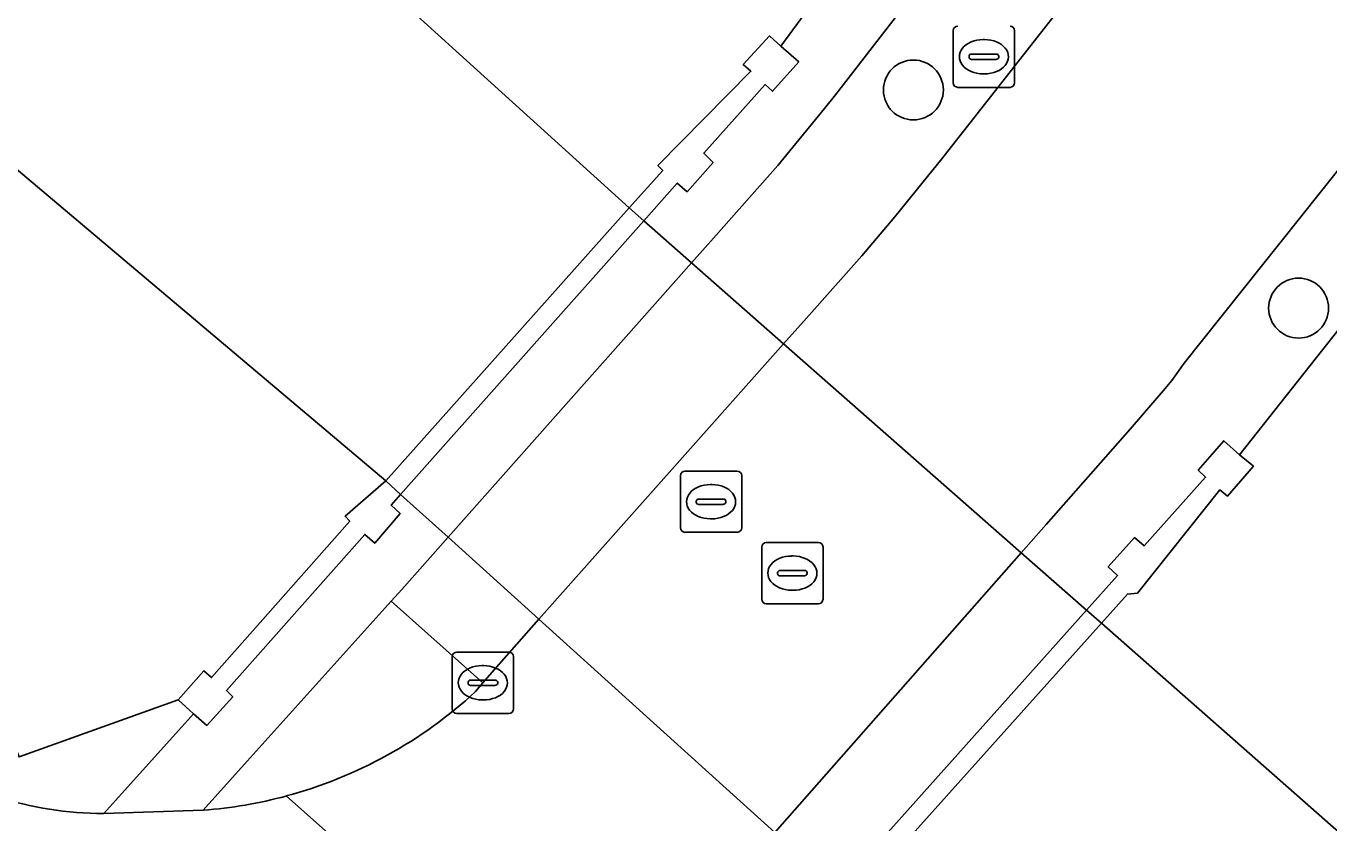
# Model space of a CAD drawing. Extents: x 160455 to 162082, y 388339 to 389736.
# Drawn here: x 160927.33 to 160948.59, y 389394.93 to 389407.94 of the extents above; entities that cross this region are included whole.
import ezdxf

# ---------------------------------------------------------------- set-up
doc = ezdxf.new("R2010")
doc.units = 0
for name, color, linetype in [('IMGEO_Berm_groen', 7, 'Continuous'), ('IMGEO_Boom', 7, 'Continuous'), ('IMGEO_Dek', 7, 'Continuous'), ('IMGEO_Erf', 7, 'Continuous'), ('IMGEO_Groenvoorziening', 7, 'Continuous'), ('IMGEO_Kolk', 7, 'Continuous'), ('IMGEO_Muur', 7, 'Continuous'), ('IMGEO_Oever', 7, 'Continuous'), ('IMGEO_Rijbaan_lokaal_gesloten', 7, 'Continuous'), ('IMGEO_Rioolput', 7, 'Continuous'), ('IMGEO_Stuw', 7, 'Continuous'), ('IMGEO_Voetpad_open', 7, 'Continuous'), ('IMGEO_Walbescherming', 7, 'Continuous'), ('IMGEO_Waterloop', 7, 'Continuous')]:
    doc.layers.add(name, color=color, linetype=linetype)

msp = doc.modelspace()

# ---------------------------------------------------------------- linework, layer by layer
at = {"layer": 'IMGEO_Berm_groen'}
for points in [[(160952.894, 389419.306), (160951.308, 389420.533), (160942.112, 389408.855), (160940.536, 389406.82), (160940.36, 389406.593), (160939.596, 389405.663), (160938.546, 389404.48), (160938.188, 389404.076), (160939.691, 389402.754), (160940.065, 389403.174), (160940.968, 389404.19), (160941.507, 389404.827), (160942.037, 389405.482), (160942.271, 389405.771)], [(160960.5, 389417.849), (160960.162, 389418.042), (160959.241, 389418.768), (160958.477, 389417.797), (160953.16, 389411.136), (160946.23, 389402.435), (160946.03, 389402.155), (160945.918, 389402.024), (160945.348, 389401.361), (160943.979, 389399.806), (160943.57, 389399.342), (160944.636, 389398.404), (160945.142, 389398.97), (160944.989, 389399.111), (160945.418, 389399.59), (160945.578, 389399.456), (160946.577, 389400.576), (160946.458, 389400.689), (160946.874, 389401.172), (160947.134, 389400.941)], [(160939.691, 389402.754), (160938.188, 389404.076), (160934.213, 389399.597), (160935.696, 389398.257)], [(160934.213, 389399.597), (160933.457, 389398.745), (160933.287, 389398.555), (160934.78, 389397.221), (160934.964, 389397.434), (160935.696, 389398.257)], [(160944.636, 389398.404), (160943.57, 389399.342), (160939.55, 389394.776), (160940.571, 389393.854)]]:
    msp.add_lwpolyline(points, close=True, dxfattribs=at)
msp.add_lwpolyline([(160934.664, 389397.076), (160934.78, 389397.221), (160933.287, 389398.555), (160930.936, 389395.939), (160930.219, 389395.14)], dxfattribs=at)
for centre, radius, start, end in [((160929.65, 389402.515), 7.397, 285.0761, 312.6736), ((160929.671, 389402.411), 7.292, 274.3068, 285.1249)]:
    msp.add_arc(centre, radius, start, end, dxfattribs=at)
at = {"layer": 'IMGEO_Boom'}
for centre in [(160941.809, 389406.897), (160948.097, 389403.336)]:
    msp.add_circle(centre, 0.489, dxfattribs=at)
at = {"layer": 'IMGEO_Dek'}
msp.add_lwpolyline([(160940.805, 389393.643), (160944.878, 389398.192), (160944.636, 389398.404), (160943.57, 389399.342), (160939.691, 389402.754), (160938.188, 389404.076), (160937.408, 389404.762), (160937.168, 389404.973), (160933.197, 389400.514), (160933.439, 389400.296), (160934.213, 389399.597), (160935.696, 389398.257), (160939.55, 389394.776), (160940.571, 389393.854)], close=True, dxfattribs=at)
at = {"layer": 'IMGEO_Erf'}
msp.add_lwpolyline([(160937.717, 389405.585), (160937.639, 389405.662), (160939.158, 389407.202), (160939.033, 389407.311), (160939.461, 389407.78), (160939.648, 389407.612), (160940.248, 389408.438), (160953.513, 389425.326), (160956.14, 389428.671), (160956.289, 389428.864), (160942.469, 389434.685), (160931.431, 389440.858), (160918.217, 389424.216), (160917.685, 389424.016), (160916.791, 389422.828), (160916.435, 389422.356), (160925.08, 389415.668), (160931.223, 389410.364), (160937.168, 389404.973)], close=True, dxfattribs=at)
msp.add_lwpolyline([(160974.082, 389416.523), (160966.607, 389423.095), (160964.239, 389422.307), (160963.399, 389421.82), (160962.869, 389421.415), (160960.162, 389418.042), (160960.5, 389417.849), (160947.134, 389400.941), (160947.358, 389400.756), (160946.936, 389400.265), (160946.811, 389400.371), (160945.465, 389398.685), (160945.303, 389398.667), (160944.878, 389398.192), (160950.35, 389393.379), (160963.707, 389380.804), (160970.927, 389373.782), (160978.562, 389365.975)], dxfattribs=at)
at = {"layer": 'IMGEO_Groenvoorziening'}
msp.add_lwpolyline([(160928.595, 389395.088), (160930.057, 389396.712), (160929.809, 389396.941), (160927.211, 389396.01), (160924.508, 389398.84)], dxfattribs=at)
msp.add_arc((160928.574, 389400.688), 5.6, 233.851, 270.2124, dxfattribs=at)
at = {"layer": 'IMGEO_Kolk'}
for p, q in [((160934.356, 389397.72), (160935.208, 389397.72)), ((160934.281, 389396.794), (160934.281, 389397.646)), ((160934.769, 389397.5), (160934.794, 389397.5)), ((160935.282, 389397.646), (160935.282, 389396.794)), ((160934.583, 389397.263), (160934.981, 389397.263)), ((160934.54, 389397.214), (160934.54, 389397.226)), ((160934.978, 389397.177), (160934.58, 389397.177)), ((160935.024, 389397.226), (160935.024, 389397.214)), ((160934.792, 389396.94), (160934.767, 389396.94)), ((160935.208, 389396.72), (160934.356, 389396.72))]:
    msp.add_line(p, q, dxfattribs=at)
for points in [[(160934.356, 389397.72), (160935.208, 389397.72)], [(160934.281, 389396.794), (160934.281, 389397.646)], [(160935.282, 389397.646), (160935.282, 389396.794)], [(160935.208, 389396.72), (160934.356, 389396.72)]]:
    msp.add_lwpolyline(points, dxfattribs=at)
for centre, radius, start, end in [((160934.358, 389397.644), 0.0765, 91.552, 178.448), ((160934.358, 389397.644), 0.0765, 91.552, 178.448), ((160935.206, 389397.644), 0.0765, 1.552, 88.448), ((160935.206, 389397.644), 0.0765, 1.552, 88.448), ((160934.58, 389397.223), 0.0403, 85.8775, 175.7526), ((160934.985, 389397.225), 0.0386, 1.7309, 96.639), ((160934.577, 389397.213), 0.0366, 178.938, 274.7102), ((160934.981, 389397.22), 0.043, 264.8664, 352.4533), ((160934.358, 389396.796), 0.0765, 181.552, 268.448), ((160934.358, 389396.796), 0.0765, 181.552, 268.448), ((160935.206, 389396.796), 0.0765, 271.552, 358.448), ((160935.206, 389396.796), 0.0765, 271.552, 358.448)]:
    msp.add_arc(centre, radius, start, end, dxfattribs=at)
for centre, major_axis, ratio, start_param, end_param in [((160934.768, 389397.22), (-0.387, 0.002), 0.722429, 4.712389, 7.853982), ((160934.793, 389397.22), (-0.39, 0.002), 0.717154, 1.570796, 4.712389)]:
    msp.add_ellipse(centre, major_axis=major_axis, ratio=ratio, start_param=start_param, end_param=end_param, dxfattribs=at)
at = {"layer": 'IMGEO_Muur'}
for points in [[(160938.386, 389405.867), (160939.392, 389406.986), (160939.507, 389406.877), (160939.937, 389407.354), (160939.648, 389407.612), (160939.461, 389407.78), (160939.033, 389407.311), (160939.158, 389407.202), (160937.639, 389405.662), (160937.717, 389405.585), (160937.168, 389404.973), (160937.408, 389404.762), (160937.956, 389405.377), (160938.115, 389405.237), (160938.54, 389405.713)], [(160937.408, 389404.762), (160937.168, 389404.973), (160933.197, 389400.514), (160933.439, 389400.296)], [(160946.811, 389400.371), (160946.936, 389400.265), (160947.358, 389400.756), (160947.134, 389400.941), (160946.874, 389401.172), (160946.458, 389400.689), (160946.577, 389400.576), (160945.578, 389399.456), (160945.418, 389399.59), (160944.989, 389399.111), (160945.142, 389398.97), (160944.636, 389398.404), (160944.878, 389398.192), (160945.303, 389398.667), (160945.465, 389398.685)], [(160933.432, 389399.981), (160933.285, 389400.121), (160933.439, 389400.296), (160933.197, 389400.514), (160932.534, 389399.939), (160932.609, 389399.858), (160930.354, 389397.306), (160930.225, 389397.414), (160929.809, 389396.941), (160930.057, 389396.712), (160930.279, 389396.523), (160930.7, 389396.992), (160930.596, 389397.095), (160932.855, 389399.642), (160933.016, 389399.499)], [(160944.878, 389398.192), (160944.636, 389398.404), (160940.571, 389393.854), (160940.805, 389393.643)]]:
    msp.add_lwpolyline(points, close=True, dxfattribs=at)
at = {"layer": 'IMGEO_Oever'}
msp.add_lwpolyline([(160924.831, 389401.65), (160927.211, 389396.01), (160929.809, 389396.941), (160930.225, 389397.414), (160930.354, 389397.306), (160932.609, 389399.858), (160932.534, 389399.939), (160933.197, 389400.514), (160925.796, 389406.76), (160915.502, 389415), (160890.686, 389433.888)], dxfattribs=at)
at = {"layer": 'IMGEO_Rijbaan_lokaal_gesloten'}
for points in [[(160959.27, 389426.131), (160956.586, 389422.905), (160956.061, 389423.319), (160955.323, 389422.395), (160955.044, 389422.043), (160954.852, 389421.801), (160952.894, 389419.306), (160942.271, 389405.771), (160942.037, 389405.482), (160941.507, 389404.827), (160940.968, 389404.19), (160940.065, 389403.174), (160939.691, 389402.754), (160943.57, 389399.342), (160943.979, 389399.806), (160945.348, 389401.361), (160945.918, 389402.024), (160946.03, 389402.155), (160946.23, 389402.435), (160953.16, 389411.136), (160958.477, 389417.797), (160959.241, 389418.768), (160961.612, 389421.785)], [(160935.696, 389398.257), (160934.964, 389397.434), (160934.78, 389397.221), (160934.664, 389397.076)], [(160938.472, 389393.537), (160938.635, 389393.752), (160938.794, 389393.918), (160939.55, 389394.776), (160935.696, 389398.257)], [(160937.207, 389390.364), (160931.574, 389395.372)], [(160931.574, 389395.372), (160937.207, 389390.364)], [(160930.219, 389395.14), (160928.595, 389395.088)]]:
    msp.add_lwpolyline(points, dxfattribs=at)
msp.add_lwpolyline([(160943.57, 389399.342), (160939.691, 389402.754), (160935.696, 389398.257), (160939.55, 389394.776)], close=True, dxfattribs=at)
for centre, radius, start, end in [((160929.65, 389402.515), 7.397, 285.0761, 312.6736), ((160928.574, 389400.688), 5.6, 233.851, 270.2124), ((160929.671, 389402.411), 7.292, 274.3068, 285.1249)]:
    msp.add_arc(centre, radius, start, end, dxfattribs=at)
at = {"layer": 'IMGEO_Rioolput'}
for p, q in [((160942.459, 389407.014), (160942.459, 389407.866)), ((160942.947, 389407.72), (160942.972, 389407.72)), ((160943.46, 389407.866), (160943.46, 389407.014)), ((160942.761, 389407.483), (160943.159, 389407.483)), ((160942.718, 389407.434), (160942.718, 389407.446)), ((160943.156, 389407.397), (160942.758, 389407.397)), ((160943.202, 389407.446), (160943.202, 389407.434)), ((160942.97, 389407.16), (160942.945, 389407.16)), ((160943.386, 389406.94), (160942.534, 389406.94)), ((160938.081, 389400.676), (160938.933, 389400.676)), ((160938.006, 389399.75), (160938.006, 389400.602)), ((160938.494, 389400.456), (160938.519, 389400.456)), ((160939.007, 389400.602), (160939.007, 389399.75)), ((160938.308, 389400.219), (160938.706, 389400.219)), ((160938.265, 389400.17), (160938.265, 389400.182)), ((160938.703, 389400.133), (160938.305, 389400.133)), ((160938.749, 389400.182), (160938.749, 389400.17)), ((160938.517, 389399.896), (160938.492, 389399.896)), ((160938.933, 389399.676), (160938.081, 389399.676)), ((160939.333, 389398.584), (160939.333, 389399.436)), ((160939.408, 389399.51), (160940.26, 389399.51)), ((160940.334, 389399.436), (160940.334, 389398.584)), ((160939.821, 389399.29), (160939.846, 389399.29)), ((160939.592, 389399.004), (160939.592, 389399.016)), ((160940.03, 389398.967), (160939.632, 389398.967)), ((160939.635, 389399.053), (160940.033, 389399.053)), ((160940.076, 389399.016), (160940.076, 389399.004)), ((160939.844, 389398.73), (160939.819, 389398.73)), ((160940.26, 389398.51), (160939.408, 389398.51))]:
    msp.add_line(p, q, dxfattribs=at)
for points in [[(160942.459, 389407.014), (160942.459, 389407.866)], [(160943.46, 389407.866), (160943.46, 389407.014)], [(160943.386, 389406.94), (160942.534, 389406.94)], [(160938.081, 389400.676), (160938.933, 389400.676)], [(160938.006, 389399.75), (160938.006, 389400.602)], [(160939.007, 389400.602), (160939.007, 389399.75)], [(160938.933, 389399.676), (160938.081, 389399.676)], [(160939.333, 389398.584), (160939.333, 389399.436)], [(160939.408, 389399.51), (160940.26, 389399.51)], [(160940.334, 389399.436), (160940.334, 389398.584)], [(160940.26, 389398.51), (160939.408, 389398.51)]]:
    msp.add_lwpolyline(points, dxfattribs=at)
for centre, radius, start, end in [((160942.536, 389407.864), 0.0765, 91.552, 178.448), ((160942.536, 389407.864), 0.0765, 91.552, 178.448), ((160943.384, 389407.864), 0.0765, 1.552, 88.448), ((160943.384, 389407.864), 0.0765, 1.552, 88.448), ((160942.758, 389407.443), 0.0403, 85.8775, 175.7526), ((160943.163, 389407.445), 0.0386, 1.7309, 96.639), ((160942.755, 389407.433), 0.0366, 178.938, 274.7102), ((160943.159, 389407.44), 0.043, 264.8664, 352.4533), ((160942.536, 389407.016), 0.0765, 181.552, 268.448), ((160942.536, 389407.016), 0.0765, 181.552, 268.448), ((160943.384, 389407.016), 0.0765, 271.552, 358.448), ((160943.384, 389407.016), 0.0765, 271.552, 358.448), ((160938.083, 389400.6), 0.0765, 91.552, 178.448), ((160938.083, 389400.6), 0.0765, 91.552, 178.448), ((160938.931, 389400.6), 0.0765, 1.552, 88.448), ((160938.931, 389400.6), 0.0765, 1.552, 88.448), ((160938.305, 389400.179), 0.0403, 85.8775, 175.7526), ((160938.71, 389400.181), 0.0386, 1.7309, 96.639), ((160938.302, 389400.169), 0.0366, 178.938, 274.7102), ((160938.706, 389400.176), 0.043, 264.8664, 352.4533), ((160938.083, 389399.752), 0.0765, 181.552, 268.448), ((160938.083, 389399.752), 0.0765, 181.552, 268.448), ((160938.931, 389399.752), 0.0765, 271.552, 358.448), ((160938.931, 389399.752), 0.0765, 271.552, 358.448), ((160939.41, 389399.434), 0.0765, 91.552, 178.448), ((160939.41, 389399.434), 0.0765, 91.552, 178.448), ((160940.258, 389399.434), 0.0765, 1.552, 88.448), ((160940.258, 389399.434), 0.0765, 1.552, 88.448), ((160939.632, 389399.013), 0.0403, 85.8775, 175.7526), ((160939.629, 389399.003), 0.0366, 178.938, 274.7102), ((160940.033, 389399.01), 0.043, 264.8664, 352.4533), ((160940.037, 389399.015), 0.0386, 1.7309, 96.639), ((160939.41, 389398.586), 0.0765, 181.552, 268.448), ((160939.41, 389398.586), 0.0765, 181.552, 268.448), ((160940.258, 389398.586), 0.0765, 271.552, 358.448), ((160940.258, 389398.586), 0.0765, 271.552, 358.448)]:
    msp.add_arc(centre, radius, start, end, dxfattribs=at)
for centre, major_axis, ratio, start_param, end_param in [((160942.946, 389407.44), (-0.387, 0.002), 0.722429, 4.712389, 7.853982), ((160942.971, 389407.44), (-0.39, 0.002), 0.717154, 1.570796, 4.712389), ((160938.493, 389400.176), (-0.387, 0.002), 0.722429, 4.712389, 7.853982), ((160938.518, 389400.176), (-0.39, 0.002), 0.717154, 1.570796, 4.712389), ((160939.82, 389399.01), (-0.387, 0.002), 0.722429, 4.712389, 7.853982), ((160939.845, 389399.01), (-0.39, 0.002), 0.717154, 1.570796, 4.712389)]:
    msp.add_ellipse(centre, major_axis=major_axis, ratio=ratio, start_param=start_param, end_param=end_param, dxfattribs=at)
at = {"layer": 'IMGEO_Stuw'}
msp.add_lwpolyline([(160934.213, 389399.597), (160938.188, 389404.076)], dxfattribs=at)
at = {"layer": 'IMGEO_Voetpad_open'}
msp.add_lwpolyline([(160953.513, 389425.326), (160940.248, 389408.438), (160939.648, 389407.612), (160939.937, 389407.354), (160939.507, 389406.877), (160939.392, 389406.986), (160938.386, 389405.867), (160938.54, 389405.713), (160938.115, 389405.237), (160937.956, 389405.377), (160937.408, 389404.762), (160938.188, 389404.076), (160938.546, 389404.48), (160939.596, 389405.663), (160940.36, 389406.593), (160940.536, 389406.82), (160942.112, 389408.855), (160951.308, 389420.533)], dxfattribs=at)
for points in [[(160938.188, 389404.076), (160937.408, 389404.762), (160933.439, 389400.296), (160934.213, 389399.597)], [(160933.287, 389398.555), (160933.457, 389398.745), (160934.213, 389399.597), (160933.439, 389400.296), (160933.285, 389400.121), (160933.432, 389399.981), (160933.016, 389399.499), (160932.855, 389399.642), (160930.596, 389397.095), (160930.7, 389396.992), (160930.279, 389396.523), (160930.057, 389396.712), (160928.595, 389395.088), (160930.219, 389395.14), (160930.936, 389395.939)]]:
    msp.add_lwpolyline(points, close=True, dxfattribs=at)
at = {"layer": 'IMGEO_Walbescherming'}
for points in [[(160937.168, 389404.973), (160931.223, 389410.364), (160925.08, 389415.668), (160916.435, 389422.356), (160916.791, 389422.828)], [(160970.927, 389373.782), (160963.707, 389380.804), (160950.35, 389393.379), (160944.878, 389398.192)]]:
    msp.add_lwpolyline(points, dxfattribs=at)
at = {"layer": 'IMGEO_Waterloop'}
for points in [[(160890.686, 389433.888), (160915.502, 389415), (160925.796, 389406.76), (160933.197, 389400.514), (160933.439, 389400.296), (160934.213, 389399.597), (160938.188, 389404.076), (160937.408, 389404.762), (160937.168, 389404.973), (160931.223, 389410.364), (160925.08, 389415.668), (160916.435, 389422.356), (160916.791, 389422.828), (160916.267, 389423.396), (160909.887, 389428.231), (160903.653, 389432.731), (160894.992, 389438.446), (160867.845, 389458.122)], [(160963.707, 389380.804), (160950.35, 389393.379), (160944.878, 389398.192), (160944.636, 389398.404), (160943.57, 389399.342), (160939.691, 389402.754), (160938.188, 389404.076), (160934.213, 389399.597), (160935.696, 389398.257), (160939.55, 389394.776), (160940.571, 389393.854), (160940.805, 389393.643), (160951.58, 389383.617)]]:
    msp.add_lwpolyline(points, dxfattribs=at)

doc.saveas('drawing.dxf')
